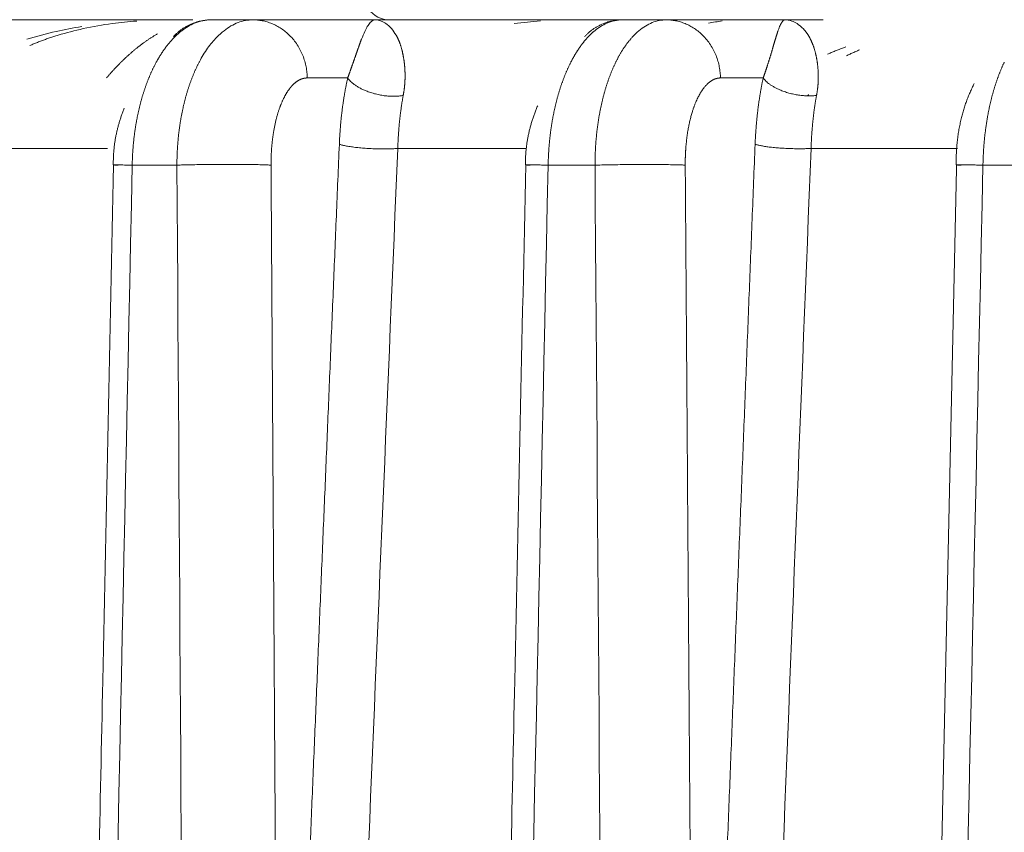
# Model space of a CAD drawing. Header units: millimetres. Extents: x 5437 to 18441, y -4466 to 3128.
# Tile 348 of 497: x 13667 to 13680, y -25 to -14. Entities that reach past the tile are written whole.
import ezdxf

# ---------------------------------------------------------------- set-up
doc = ezdxf.new("R2010")
doc.units = ezdxf.units.MM
doc.layers.add('1', color=7, linetype='Continuous', true_color=0xffffff)
doc.dimstyles.get("Standard").update_dxf_attribs({"dimtxt": 0.18, "dimasz": 0.18, "dimexe": 0.18, "dimexo": 0.0625, "dimgap": 0.09, "dimtad": 0, "dimtih": 1, "dimtoh": 1, "dimdec": 4, "dimzin": 0, "dimdsep": 46, "dimtxsty": 'Standard', "dimcen": 0.09, "dimadec": 0, "dimazin": 0, "dimtfac": 1, "dimtdec": 4, "dimtofl": 0, "dimtmove": 0, "dimatfit": 3, "dimfxl": 1, "dimtolj": 1, "dimtzin": 0, "dimarcsym": 0})

# ---------------------------------------------------------------- blocks, each defined once
blk = doc.blocks.new('*D3')
at = {"color": 0, "lineweight": -2, "transparency": 16777216}
for p, q in [((13674.147, 1169.564), (14135.36, 1169.564)), ((13833.147, -580.436), (14135.36, -580.436))]:
    blk.add_line(p, q, dxfattribs=at)
at = {"color": 0, "lineweight": 0, "transparency": 16777216}
for p, q in [((14135.18, 1089.564), (14135.18, 421.321)), ((14135.18, -500.436), (14135.18, 167.808))]:
    blk.add_line(p, q, dxfattribs=at)
at = {"color": 0, "lineweight": 20, "transparency": 16777216}
for points in [[(14121.847, 1089.564), (14148.514, 1089.564), (14135.18, 1169.564)], [(14121.847, -500.436), (14148.514, -500.436), (14135.18, -580.436)]]:
    blk.add_solid(points, dxfattribs=at)
at = {"layer": 'Defpoints', "color": 0, "lineweight": 20, "transparency": 16777216}
for p in [(13674.085, 1169.564), (13833.085, -580.436), (14135.18, -580.436)]:
    blk.add_point(p, dxfattribs=at)
at = {"color": 0, "lineweight": 20, "transparency": 16777216, "insert": (14135.18, 294.564), "char_height": 80, "attachment_point": 5, "rotation": 270}
blk.add_mtext('\\A1;1750', dxfattribs=at)
blk = doc.blocks.new('*D4')
at = {"color": 0, "lineweight": -2, "transparency": 16777216}
for p, q in [((13346.81, 234.502), (13346.81, -825.635)), ((13857.587, -64.498), (13857.587, -825.635))]:
    blk.add_line(p, q, dxfattribs=at)
at = {"color": 0, "lineweight": 0, "transparency": 16777216}
for p, q in [((13426.81, -825.455), (13508.775, -825.455)), ((13777.587, -825.455), (13695.622, -825.455))]:
    blk.add_line(p, q, dxfattribs=at)
at = {"color": 0, "lineweight": 20, "transparency": 16777216}
for points in [[(13426.81, -812.121), (13426.81, -838.788), (13346.81, -825.455)], [(13777.587, -812.121), (13777.587, -838.788), (13857.587, -825.455)]]:
    blk.add_solid(points, dxfattribs=at)
at = {"layer": 'Defpoints', "color": 0, "lineweight": 20, "transparency": 16777216}
for p in [(13346.81, 234.564), (13857.587, -64.436), (13346.81, -825.455)]:
    blk.add_point(p, dxfattribs=at)
at = {"color": 0, "lineweight": 20, "transparency": 16777216, "insert": (13602.199, -825.455), "char_height": 80, "attachment_point": 5}
blk.add_mtext('\\A1;515', dxfattribs=at)

msp = doc.modelspace()

# ---------------------------------------------------------------- linework, layer by layer
at = {"layer": '1', "color": 0, "lineweight": 20}
for p, q in [((13666.65539, -14.43566), (13669.43916, -14.43566)), ((13669.68786, -14.43566), (13670.25319, -14.43566)), ((13670.25319, -14.43566), (13671.90257, -14.43566)), ((13671.90257, -14.43566), (13675.51303, -14.43566)), ((13675.24639, -14.43566), (13675.83924, -14.43566)), ((13675.83924, -14.43566), (13677.44412, -14.43566)), ((13677.44412, -14.43566), (13677.96187, -14.43566)), ((13671.5336, -15.2217), (13670.98685, -15.2217)), ((13677.15053, -15.2217), (13676.5729, -15.2217)), ((13668.28618, -16.17461), (13666.89939, -16.17461)), ((13673.94987, -16.17461), (13672.21085, -16.17461)), ((13679.7768, -16.17461), (13677.79789, -16.17461)), ((13669.22511, -16.40076), (13668.6205, -16.40076)), ((13674.87708, -16.40076), (13674.24365, -16.40076)), ((13680.78185, -16.40076), (13680.12139, -16.40076))]:
    msp.add_line(p, q, dxfattribs=at)
msp.add_ellipse((13672.10062, -13.93566), major_axis=(0, -0.5), ratio=0.82547382, start_param=4.72635161, end_param=6.28318531, dxfattribs=at)
for points, degree in [([(13668.35176, -14.48545), (13668.21946, -14.50362), (13668.08791, -14.5267), (13667.95757, -14.55452)], 3), ([(13668.68112, -14.45116), (13668.571, -14.45936), (13668.46113, -14.47081), (13668.35176, -14.48545)], 3), ([(13669.46335, -14.4814), (13669.40403, -14.50562), (13669.3462, -14.53935), (13669.29093, -14.58213)], 3), ([(13669.68786, -14.43566), (13669.61216, -14.43566), (13669.53658, -14.45103), (13669.46335, -14.4814)], 3), ([(13671.79832, -14.52543), (13671.81223, -14.50435), (13671.82446, -14.48677), (13671.83561, -14.47295)], 3), ([(13671.83561, -14.47295), (13671.86025, -14.44829), (13671.88142, -14.43566), (13671.90257, -14.43566)], 3), ([(13671.90257, -14.43566), (13671.92952, -14.43566), (13671.95691, -14.44084), (13671.98518, -14.45116)], 3), ([(13671.98518, -14.45116), (13672.00642, -14.45936), (13672.02822, -14.47081), (13672.05077, -14.48545)], 3), ([(13672.05077, -14.48545), (13672.0751, -14.50362), (13672.10059, -14.5267), (13672.12761, -14.55452)], 3), ([(13674.14081, -14.45059), (13674.02174, -14.45856), (13673.90287, -14.46971), (13673.78441, -14.48399)], 3), ([(13675.03609, -14.48132), (13674.97983, -14.50581), (13674.92493, -14.54005), (13674.87241, -14.58355)], 3), ([(13675.24639, -14.43566), (13675.17553, -14.43566), (13675.10476, -14.451), (13675.03609, -14.48132)], 3), ([(13676.59683, -14.45073), (13676.53461, -14.45808), (13676.47287, -14.46808), (13676.41195, -14.48065)], 3), ([(13677.3726, -14.52766), (13677.38281, -14.50609), (13677.39129, -14.48809), (13677.39864, -14.47393)], 3), ([(13677.39864, -14.47393), (13677.41622, -14.44862), (13677.43017, -14.43566), (13677.44412, -14.43566)], 3), ([(13677.44412, -14.43566), (13677.47447, -14.43566), (13677.50521, -14.44103), (13677.53677, -14.45173)], 3), ([(13677.53677, -14.45173), (13677.56041, -14.46017), (13677.58455, -14.47192), (13677.60938, -14.48693)], 3), ([(13677.60938, -14.48693), (13677.63655, -14.50561), (13677.66477, -14.52932), (13677.69442, -14.5579)], 3), ([(13667.19715, -14.69655), (13667.32763, -14.65767), (13667.45964, -14.6223), (13667.59287, -14.59113)], 3), ([(13667.59287, -14.59113), (13667.70708, -14.56653), (13667.82204, -14.54454), (13667.9376, -14.52543)], 3), ([(13667.95757, -14.55452), (13667.84366, -14.57993), (13667.73075, -14.60929), (13667.61916, -14.64241)], 3), ([(13669.76384, -14.66981), (13669.79533, -14.63726), (13669.82798, -14.6079), (13669.86158, -14.58188)], 3), ([(13671.71969, -14.69655), (13671.7377, -14.65767), (13671.75219, -14.6223), (13671.76384, -14.59113)], 3), ([(13671.76384, -14.59113), (13671.77696, -14.56653), (13671.78833, -14.54454), (13671.79832, -14.52543)], 3), ([(13672.12761, -14.55452), (13672.14679, -14.57993), (13672.16722, -14.60929), (13672.18918, -14.64241)], 3), ([(13675.37896, -14.67187), (13675.40859, -14.63903), (13675.43929, -14.6094), (13675.47084, -14.58314)], 3), ([(13677.34743, -14.5948), (13677.3575, -14.56968), (13677.36576, -14.5472), (13677.3726, -14.52766)], 3), ([(13669.5292, -15.00139), (13669.56263, -14.93579), (13669.63582, -14.81414), (13669.71973, -14.71401), (13669.76384, -14.66981)], 3), ([(13671.42062, -16.11807), (13671.42856, -15.92717), (13671.4439, -15.74083), (13671.46675, -15.56051), (13671.49684, -15.38724), (13671.5336, -15.2217)], 5), ([(13677.04128, -16.11807), (13677.04881, -15.92777), (13677.06352, -15.74175), (13677.08556, -15.56143), (13677.11474, -15.38783), (13677.15053, -15.2217)], 5), ([(13680.00241, -15.29783), (13679.75323, -15.78936), (13679.75927, -16.39731)], 2), ([(13677.75052, -15.46422), (13677.76486, -15.44668)], 1), ([(13668.51319, -15.63244), (13668.35998, -16.00379), (13668.365, -16.39804)], 2), ([(13674.10238, -15.59663), (13673.93381, -15.98859), (13673.93604, -16.39769)], 2), ([(13670.6179, -35.48429), (13670.77776, -31.6108), (13670.93795, -27.73743), (13671.09848, -23.86418), (13671.25936, -19.99106), (13671.42062, -16.11807)], 5), ([(13672.21085, -16.17461), (13671.94031, -22.62959), (13671.67103, -29.08501), (13671.40289, -35.54083)], 3), ([(13676.23988, -36.41927), (13676.3997, -32.35887), (13676.55974, -28.29855), (13676.72001, -24.2383), (13676.88052, -20.17815), (13677.04128, -16.11807)], 5), ([(13677.79789, -16.17461), (13677.52836, -22.9414), (13677.2597, -29.70847), (13676.99182, -36.4758)], 3), ([(13668.6205, -16.40076), (13668.38224, -27.7361), (13668.14414, -39.07146), (13667.90619, -50.40682)], 3), ([(13669.44633, -50.40728), (13669.37204, -39.07171), (13669.2983, -27.73621), (13669.22511, -16.40076)], 3), ([(13670.49737, -16.40076), (13670.52137, -20.21746), (13670.54542, -24.03416), (13670.56953, -27.85087), (13670.59369, -31.66758), (13670.6179, -35.48429)], 5), ([(13674.24365, -16.40076), (13673.99999, -27.73597), (13673.75652, -39.0712), (13673.51322, -50.40643)], 3), ([(13675.12607, -50.40728), (13675.04263, -39.07173), (13674.95963, -27.73622), (13674.87708, -16.40076)], 3), ([(13676.09695, -16.40076), (13676.12544, -20.40445), (13676.15398, -24.40815), (13676.18257, -28.41185), (13676.2112, -32.41556), (13676.23988, -36.41927)], 5), ([(13679.76587, -16.39669), (13679.18519, -42.95589)], 1), ([(13680.12139, -16.40076), (13679.8721, -27.73581), (13679.62301, -39.07089), (13679.37414, -50.40597)], 3)]:
    msp.add_open_spline(points, degree=degree, dxfattribs=at)
for points, weights in [([(13669.68786, -14.43566), (13669.38999, -14.43566), (13669.1764, -14.66203)], [1, 0.857575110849, 0.856631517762]), ([(13670.98685, -15.2217), (13670.97426, -14.43566), (13670.25319, -14.43566)], [1, 0.713250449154, 1]), ([(13675.24639, -14.43566), (13674.94851, -14.43566), (13674.73493, -14.66203)], [1, 0.857575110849, 0.856631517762]), ([(13676.5729, -15.2217), (13676.56031, -14.43566), (13675.83924, -14.43566)], [1, 0.713250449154, 1]), ([(13671.5336, -15.2217), (13671.76448, -15.55975), (13672.28441, -15.45751)], [1, 0.604289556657, 1]), ([(13677.15053, -15.2217), (13677.36546, -15.52787), (13677.87167, -15.45751)], [1, 0.634143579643, 1]), ([(13671.42062, -16.11807), (13671.69463, -16.21699), (13672.21085, -16.17461)], [1, 0.586250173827, 1]), ([(13677.04128, -16.11807), (13677.29172, -16.2053), (13677.79789, -16.17461)], [1, 0.620937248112, 1]), ([(13668.6205, -16.40076), (13668.20555, -16.39376), (13668.43105, -16.40076)], [1, 0.816171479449, 1]), ([(13670.49737, -16.40076), (13670.05169, -16.37349), (13669.22511, -16.40076)], [1, 0.581949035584, 1]), ([(13674.24365, -16.40076), (13673.75545, -16.39239), (13674.00207, -16.40076)], [1, 0.790697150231, 1]), ([(13676.09695, -16.40076), (13675.68923, -16.37794), (13674.87708, -16.40076)], [1, 0.616115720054, 1]), ([(13680.12139, -16.40076), (13679.55665, -16.39082), (13679.82531, -16.40076)], [1, 0.764374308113, 1])]:
    msp.add_rational_spline(points, weights, degree=2, dxfattribs=at)
for points, degree, knots in [([(13669.86158, -14.58188), (13669.92245, -14.53374), (13669.98654, -14.49708), (13670.11812, -14.44804), (13670.1856, -14.43566), (13670.25319, -14.43566)], 3, [0, 0, 0, 0, 0.5, 0.5, 1, 1, 1, 1]), ([(13675.47084, -14.58314), (13675.52825, -14.53459), (13675.58859, -14.49761), (13675.71234, -14.44815), (13675.77575, -14.43566), (13675.83924, -14.43566)], 3, [0, 0, 0, 0, 0.5, 0.5, 1, 1, 1, 1]), ([(13668.96344, -14.62444), (13668.95793, -14.62759), (13668.94696, -14.63386), (13668.93056, -14.64352), (13668.91431, -14.6533), (13668.89821, -14.66322), (13668.88225, -14.67327), (13668.86643, -14.68343), (13668.85076, -14.69371), (13668.83524, -14.7041), (13668.81986, -14.7146), (13668.80463, -14.72519), (13668.78954, -14.73587), (13668.77459, -14.74664), (13668.7598, -14.75749), (13668.74514, -14.76841), (13668.73064, -14.7794), (13668.71628, -14.79045), (13668.70207, -14.80156), (13668.68801, -14.81273), (13668.6741, -14.82394), (13668.66033, -14.83519), (13668.64672, -14.84649), (13668.63325, -14.8578), (13668.62432, -14.86544), (13668.61988, -14.86923)], 3, [0, 0, 0, 0, 0.04861571, 0.09676136, 0.14443733, 0.19164399, 0.23838173, 0.28465095, 0.33045207, 0.3757855, 0.42065168, 0.46505108, 0.50898415, 0.55245137, 0.59545325, 0.63799029, 0.68006304, 0.72167203, 0.76281783, 0.80350103, 0.84372223, 0.88348207, 0.92278119, 0.96162027, 1, 1, 1, 1]), ([(13669.29093, -14.58213), (13669.28749, -14.58478), (13669.28063, -14.59008), (13669.27042, -14.59827), (13669.26028, -14.60661), (13669.25024, -14.61512), (13669.24029, -14.62379), (13669.23042, -14.63261), (13669.22064, -14.64158), (13669.21096, -14.6507), (13669.20136, -14.65997), (13669.19186, -14.66938), (13669.18245, -14.67893), (13669.17313, -14.68861), (13669.1639, -14.69843), (13669.15476, -14.70837), (13669.14571, -14.71844), (13669.13676, -14.72863), (13669.1279, -14.73894), (13669.11914, -14.74937), (13669.11046, -14.7599), (13669.10188, -14.77055), (13669.0934, -14.7813), (13669.085, -14.79216), (13669.0767, -14.80311), (13669.06849, -14.81417), (13669.06038, -14.82531), (13669.05235, -14.83655), (13669.04442, -14.84787), (13669.03659, -14.85928), (13669.02884, -14.87077), (13669.02119, -14.88234), (13669.01362, -14.89398), (13669.00615, -14.9057), (13668.99878, -14.91749), (13668.99149, -14.92934), (13668.98429, -14.94126), (13668.97718, -14.95324), (13668.97017, -14.96528), (13668.96324, -14.97738), (13668.9564, -14.98952), (13668.95189, -14.99769), (13668.94964, -15.00177)], 3, [0, 0, 0, 0, 0.02734804, 0.05457535, 0.08168195, 0.10866785, 0.13553309, 0.16227769, 0.18890165, 0.21540502, 0.2417878, 0.26805003, 0.29419172, 0.32021291, 0.34611362, 0.37189386, 0.39755368, 0.4230931, 0.44851214, 0.47381084, 0.49898921, 0.5240473, 0.54898513, 0.57380273, 0.59850013, 0.62307737, 0.64753448, 0.6718715, 0.69608845, 0.72018537, 0.74416229, 0.76801927, 0.79175632, 0.81537349, 0.83887082, 0.86224835, 0.88550612, 0.90864417, 0.93166253, 0.95456127, 0.97734041, 1, 1, 1, 1]), ([(13674.87241, -14.58355), (13674.8692, -14.58621), (13674.86277, -14.59153), (13674.85321, -14.59974), (13674.84372, -14.60811), (13674.83431, -14.61664), (13674.82499, -14.62533), (13674.81574, -14.63418), (13674.80658, -14.64318), (13674.7975, -14.65233), (13674.7885, -14.66163), (13674.77959, -14.67107), (13674.77076, -14.68065), (13674.76202, -14.69037), (13674.75336, -14.70022), (13674.74479, -14.7102), (13674.7363, -14.72031), (13674.72789, -14.73054), (13674.71957, -14.74089), (13674.71134, -14.75136), (13674.70319, -14.76194), (13674.69513, -14.77264), (13674.68715, -14.78344), (13674.67926, -14.79435), (13674.67146, -14.80536), (13674.66374, -14.81647), (13674.65611, -14.82768), (13674.64856, -14.83898), (13674.6411, -14.85037), (13674.63373, -14.86185), (13674.62644, -14.87341), (13674.61923, -14.88505), (13674.61211, -14.89677), (13674.60508, -14.90857), (13674.59813, -14.92044), (13674.59127, -14.93239), (13674.58449, -14.94439), (13674.57779, -14.95647), (13674.57118, -14.9686), (13674.56465, -14.9808), (13674.5582, -14.99305), (13674.55395, -15.00129), (13674.55183, -15.0054)], 3, [0, 0, 0, 0, 0.02720651, 0.05429967, 0.08127951, 0.10814602, 0.13489923, 0.16153914, 0.18806578, 0.21447914, 0.24077926, 0.26696613, 0.29303978, 0.31900022, 0.34484747, 0.37058154, 0.39620244, 0.42171019, 0.44710482, 0.47238633, 0.49755474, 0.52261007, 0.54755234, 0.57238156, 0.59709776, 0.62170096, 0.64619116, 0.6705684, 0.69483269, 0.71898405, 0.7430225, 0.76694807, 0.79076077, 0.81446064, 0.83804768, 0.86152192, 0.8848834, 0.90813212, 0.93126811, 0.95429141, 0.97720203, 1, 1, 1, 1]), ([(13677.31357, -14.70163), (13677.3145, -14.69852), (13677.31638, -14.69224), (13677.31917, -14.68302), (13677.32198, -14.67383), (13677.32479, -14.66471), (13677.32761, -14.65566), (13677.33044, -14.64668), (13677.33327, -14.63777), (13677.3361, -14.62896), (13677.33894, -14.62024), (13677.34178, -14.61162), (13677.34462, -14.6031), (13677.34649, -14.59758), (13677.34743, -14.5948)], 3, [0, 0, 0, 0, 0.07550212, 0.15242392, 0.2307668, 0.31053211, 0.39172109, 0.47433494, 0.5583748, 0.64384173, 0.73073677, 0.81906088, 0.908815, 1, 1, 1, 1]), ([(13677.69442, -14.5579), (13677.69674, -14.56041), (13677.70134, -14.56539), (13677.70814, -14.57312), (13677.71479, -14.58097), (13677.72128, -14.58896), (13677.72763, -14.59706), (13677.73382, -14.60528), (13677.73986, -14.61361), (13677.74574, -14.62203), (13677.75146, -14.63056), (13677.75704, -14.63915), (13677.76066, -14.64502), (13677.76246, -14.64793)], 3, [0, 0, 0, 0, 0.09765735, 0.19396253, 0.2889162, 0.38251913, 0.47477216, 0.5656762, 0.65523225, 0.74344142, 0.83030489, 0.91582395, 1, 1, 1, 1]), ([(13667.61916, -14.64241), (13667.60934, -14.64543), (13667.5898, -14.65144), (13667.56069, -14.66072), (13667.53192, -14.67012), (13667.50349, -14.67966), (13667.4754, -14.68935), (13667.44765, -14.69917), (13667.42024, -14.70913), (13667.39318, -14.71921), (13667.36645, -14.72942), (13667.34007, -14.73976), (13667.31402, -14.75021), (13667.28832, -14.76079), (13667.26296, -14.77147), (13667.24621, -14.77874), (13667.23788, -14.78235)], 3, [0, 0, 0, 0, 0.07601986, 0.15132713, 0.2259232, 0.29980951, 0.37298756, 0.44545894, 0.51722526, 0.58828824, 0.65864964, 0.7283113, 0.79727513, 0.86554313, 0.93311737, 1, 1, 1, 1]), ([(13671.67631, -14.81691), (13671.67758, -14.81329), (13671.68013, -14.80603), (13671.68387, -14.79537), (13671.68759, -14.78483), (13671.69126, -14.77443), (13671.69491, -14.76418), (13671.69852, -14.75407), (13671.7021, -14.7441), (13671.70566, -14.73428), (13671.7092, -14.72461), (13671.71272, -14.71509), (13671.71622, -14.7057), (13671.71853, -14.69961), (13671.71969, -14.69655)], 3, [0, 0, 0, 0, 0.08004801, 0.16068705, 0.24191911, 0.32374613, 0.40617, 0.48919258, 0.57281569, 0.65704109, 0.74187055, 0.82730574, 0.91334835, 1, 1, 1, 1]), ([(13672.18918, -14.64241), (13672.19087, -14.64543), (13672.19422, -14.65144), (13672.19915, -14.66072), (13672.20396, -14.67012), (13672.20866, -14.67966), (13672.21325, -14.68935), (13672.21772, -14.69917), (13672.22208, -14.70913), (13672.22632, -14.71921), (13672.23045, -14.72942), (13672.23447, -14.73976), (13672.23837, -14.75021), (13672.24215, -14.76079), (13672.24583, -14.77147), (13672.2482, -14.77874), (13672.24938, -14.78235)], 3, [0, 0, 0, 0, 0.07601986, 0.15132714, 0.2259232, 0.29980951, 0.37298756, 0.44545894, 0.51722526, 0.58828824, 0.65864964, 0.7283113, 0.79727513, 0.86554313, 0.93311737, 1, 1, 1, 1]), ([(13675.15945, -15.00479), (13675.16207, -14.99951), (13675.16732, -14.98891), (13675.17534, -14.97319), (13675.1835, -14.95754), (13675.19182, -14.94199), (13675.20028, -14.92652), (13675.20889, -14.91115), (13675.21766, -14.89589), (13675.22657, -14.88074), (13675.23565, -14.86571), (13675.24487, -14.8508), (13675.25425, -14.83603), (13675.26378, -14.8214), (13675.27347, -14.80691), (13675.28332, -14.79258), (13675.29332, -14.77842), (13675.30348, -14.76442), (13675.31379, -14.75059), (13675.32427, -14.73696), (13675.33489, -14.72351), (13675.34568, -14.71026), (13675.35662, -14.69723), (13675.36771, -14.68438), (13675.3752, -14.67605), (13675.37896, -14.67187)], 3, [0, 0, 0, 0, 0.04018404, 0.08066728, 0.12144975, 0.1625315, 0.20391259, 0.24559304, 0.28757291, 0.32985223, 0.37243104, 0.41530938, 0.45848729, 0.50196479, 0.54574193, 0.58981874, 0.63419525, 0.67887149, 0.72384749, 0.76912328, 0.81469889, 0.86057434, 0.90674966, 0.95322487, 1, 1, 1, 1]), ([(13677.2781, -14.8233), (13677.27917, -14.81966), (13677.2813, -14.81235), (13677.28442, -14.80162), (13677.28751, -14.791), (13677.29054, -14.78051), (13677.29354, -14.77016), (13677.2965, -14.75994), (13677.29942, -14.74986), (13677.30231, -14.73992), (13677.30517, -14.73012), (13677.308, -14.72046), (13677.31081, -14.71093), (13677.31265, -14.70474), (13677.31357, -14.70163)], 3, [0, 0, 0, 0, 0.07988772, 0.16039515, 0.24152443, 0.32327765, 0.40565684, 0.48866399, 0.57230104, 0.6565699, 0.74147243, 0.82701044, 0.91318572, 1, 1, 1, 1]), ([(13677.76246, -14.64793), (13677.76431, -14.65101), (13677.76801, -14.65712), (13677.77343, -14.66655), (13677.77874, -14.67611), (13677.78392, -14.68581), (13677.78897, -14.69565), (13677.7939, -14.70563), (13677.79871, -14.71573), (13677.8034, -14.72597), (13677.80796, -14.73633), (13677.81239, -14.74682), (13677.81671, -14.75742), (13677.82089, -14.76815), (13677.82496, -14.77897), (13677.82758, -14.78633), (13677.82889, -14.79)], 3, [0, 0, 0, 0, 0.07588112, 0.15107, 0.22556826, 0.2993776, 0.37249975, 0.44493654, 0.51668986, 0.58776167, 0.65815398, 0.72786893, 0.79690869, 0.86527554, 0.93297183, 1, 1, 1, 1]), ([(13668.61988, -14.86924), (13668.61545, -14.87306), (13668.60662, -14.88067), (13668.59341, -14.89225), (13668.58031, -14.9039), (13668.56729, -14.91562), (13668.55437, -14.9274), (13668.54155, -14.93925), (13668.52882, -14.95116), (13668.51618, -14.96312), (13668.50364, -14.97514), (13668.49118, -14.98721), (13668.47883, -14.99932), (13668.46656, -15.01148), (13668.45439, -15.02367), (13668.44232, -15.03591), (13668.43033, -15.04818), (13668.41844, -15.06048), (13668.40664, -15.0728), (13668.39494, -15.08515), (13668.38333, -15.09752), (13668.37181, -15.10991), (13668.36038, -15.12231), (13668.34905, -15.13472), (13668.33782, -15.14714), (13668.32667, -15.15957), (13668.31563, -15.17199), (13668.30467, -15.18442), (13668.29381, -15.19684), (13668.28305, -15.20925), (13668.2759, -15.21756), (13668.27235, -15.2217)], 3, [0, 0, 0, 0, 0.03837315, 0.07645939, 0.11425958, 0.15177458, 0.18900531, 0.22595266, 0.26261759, 0.29900104, 0.33510401, 0.37092749, 0.40647251, 0.44174013, 0.47673143, 0.5114475, 0.54588948, 0.58005853, 0.61395583, 0.64758259, 0.68094005, 0.7140295, 0.74685224, 0.77940959, 0.81170294, 0.84373369, 0.87550327, 0.90701316, 0.93826488, 0.96925996, 1, 1, 1, 1]), ([(13671.60804, -15.01221), (13671.60934, -15.00851), (13671.61197, -15.00104), (13671.61584, -14.98998), (13671.61971, -14.97893), (13671.62358, -14.96789), (13671.62743, -14.95688), (13671.63127, -14.94588), (13671.6351, -14.93492), (13671.63892, -14.92398), (13671.64273, -14.91307), (13671.64652, -14.90219), (13671.6503, -14.89136), (13671.65406, -14.88056), (13671.65781, -14.86981), (13671.66155, -14.85911), (13671.66527, -14.84845), (13671.66897, -14.83785), (13671.67267, -14.8273), (13671.67509, -14.82039), (13671.67631, -14.81691)], 3, [0, 0, 0, 0, 0.04873476, 0.09825707, 0.1485702, 0.19967729, 0.25158134, 0.30428519, 0.35779158, 0.4121031, 0.46722226, 0.52315143, 0.57989289, 0.63744883, 0.69582135, 0.75501245, 0.81502406, 0.87585801, 0.93751609, 1, 1, 1, 1]), ([(13672.24938, -14.78235), (13672.25058, -14.78611), (13672.25297, -14.79361), (13672.25643, -14.80512), (13672.2598, -14.81679), (13672.26306, -14.82863), (13672.26623, -14.84063), (13672.26929, -14.85281), (13672.27226, -14.86514), (13672.27513, -14.87765), (13672.2779, -14.89032), (13672.28057, -14.90315), (13672.28315, -14.91614), (13672.28564, -14.92928), (13672.28723, -14.93822), (13672.28803, -14.94267)], 3, [0, 0, 0, 0, 0.07963326, 0.15880286, 0.23751192, 0.31576357, 0.39356105, 0.47090765, 0.54780671, 0.62426168, 0.70027604, 0.77585337, 0.85099732, 0.9257116, 1, 1, 1, 1]), ([(13677.21948, -15.01579), (13677.22071, -15.0119), (13677.22321, -15.00406), (13677.22687, -14.99247), (13677.23051, -14.98088), (13677.23412, -14.96933), (13677.2377, -14.95781), (13677.24125, -14.94633), (13677.24476, -14.93488), (13677.24824, -14.92347), (13677.25169, -14.91211), (13677.25511, -14.90079), (13677.2585, -14.88953), (13677.26185, -14.87832), (13677.26517, -14.86717), (13677.26846, -14.85608), (13677.27171, -14.84506), (13677.27494, -14.83409), (13677.27704, -14.82691), (13677.2781, -14.8233)], 3, [0, 0, 0, 0, 0.05252886, 0.10582895, 0.15990386, 0.21475702, 0.27039174, 0.32681116, 0.38401831, 0.4420161, 0.5008073, 0.5603946, 0.62078056, 0.68196765, 0.74395825, 0.80675463, 0.87035898, 0.93477343, 1, 1, 1, 1]), ([(13677.82889, -14.79), (13677.83022, -14.79382), (13677.83287, -14.80144), (13677.83672, -14.81313), (13677.84046, -14.82497), (13677.84408, -14.83697), (13677.84759, -14.84914), (13677.85099, -14.86147), (13677.85428, -14.87395), (13677.85745, -14.8866), (13677.86052, -14.8994), (13677.86348, -14.91236), (13677.86632, -14.92547), (13677.86907, -14.93872), (13677.87082, -14.94772), (13677.87169, -14.95221)], 3, [0, 0, 0, 0, 0.07966303, 0.15885594, 0.23758221, 0.31584539, 0.39364911, 0.47099709, 0.5478931, 0.62434101, 0.70034477, 0.7759084, 0.85103601, 0.92573178, 1, 1, 1, 1]), ([(13678.01983, -14.90072), (13678.02822, -14.89701), (13678.04515, -14.88953), (13678.07092, -14.8785), (13678.09723, -14.86749), (13678.12409, -14.85654), (13678.1515, -14.84564), (13678.17947, -14.8348), (13678.20799, -14.82402), (13678.23706, -14.81328), (13678.25667, -14.80626), (13678.26655, -14.80273)], 3, [0, 0, 0, 0, 0.10384602, 0.20949884, 0.31696283, 0.42624213, 0.5373407, 0.65026227, 0.76501044, 0.8815886, 1, 1, 1, 1]), ([(13678.45354, -14.84212), (13678.44476, -14.84578), (13678.42725, -14.85305), (13678.40121, -14.86419), (13678.37547, -14.87543), (13678.35002, -14.88679), (13678.32487, -14.89827), (13678.30002, -14.90985), (13678.2836, -14.91771), (13678.27543, -14.92163)], 3, [0, 0, 0, 0, 0.14639739, 0.29160653, 0.43563217, 0.57847921, 0.7201527, 0.86065785, 1, 1, 1, 1]), ([(13668.94964, -15.00177), (13668.94685, -15.0069), (13668.94126, -15.01716), (13668.93298, -15.03275), (13668.9248, -15.04848), (13668.91673, -15.06436), (13668.90875, -15.08037), (13668.90088, -15.09653), (13668.89311, -15.11282), (13668.88545, -15.12925), (13668.87789, -15.1458), (13668.87043, -15.16249), (13668.86308, -15.1793), (13668.85583, -15.19624), (13668.84869, -15.21329), (13668.84166, -15.23047), (13668.83473, -15.24775), (13668.82792, -15.26516), (13668.82121, -15.28267), (13668.81461, -15.30029), (13668.80811, -15.31801), (13668.80173, -15.33584), (13668.79546, -15.35376), (13668.78929, -15.37179), (13668.78324, -15.3899), (13668.7773, -15.40811), (13668.77146, -15.42641), (13668.76574, -15.4448), (13668.76013, -15.46327), (13668.75463, -15.48182), (13668.74924, -15.50045), (13668.74397, -15.51915), (13668.7388, -15.53793), (13668.73375, -15.55679), (13668.7288, -15.57571), (13668.72397, -15.59469), (13668.71926, -15.61375), (13668.71465, -15.63286), (13668.71016, -15.65203), (13668.70577, -15.67126), (13668.7015, -15.69054), (13668.69734, -15.70987), (13668.6933, -15.72925), (13668.68936, -15.74868), (13668.68554, -15.76816), (13668.68183, -15.78767), (13668.67822, -15.80722), (13668.67473, -15.82681), (13668.67135, -15.84644), (13668.66809, -15.8661), (13668.66493, -15.88578), (13668.66188, -15.9055), (13668.65894, -15.92524), (13668.65611, -15.945), (13668.65339, -15.96478), (13668.65078, -15.98459), (13668.64828, -16.0044), (13668.64589, -16.02424), (13668.6436, -16.04408), (13668.64143, -16.06393), (13668.63936, -16.08379), (13668.6374, -16.10365), (13668.63554, -16.12352), (13668.63379, -16.14339), (13668.63215, -16.16325), (13668.63061, -16.18311), (13668.62917, -16.20297), (13668.62784, -16.22282), (13668.62662, -16.24265), (13668.62549, -16.26248), (13668.62448, -16.28229), (13668.62356, -16.30209), (13668.62274, -16.32186), (13668.62203, -16.34162), (13668.62142, -16.36135), (13668.6209, -16.38106), (13668.62063, -16.3942), (13668.6205, -16.40076)], 3, [0, 0, 0, 0, 0.01417148, 0.02831911, 0.04244296, 0.05654305, 0.07061943, 0.08467214, 0.09870124, 0.11270676, 0.12668874, 0.14064724, 0.1545823, 0.16849396, 0.18238227, 0.19624728, 0.21008903, 0.22390757, 0.23770295, 0.25147521, 0.2652244, 0.27895058, 0.29265379, 0.30633407, 0.31999148, 0.33362608, 0.3472379, 0.360827, 0.37439342, 0.38793723, 0.40145847, 0.4149572, 0.42843345, 0.4418873, 0.45531879, 0.46872797, 0.4821149, 0.49547963, 0.50882222, 0.52214272, 0.53544118, 0.54871766, 0.56197221, 0.5752049, 0.58841577, 0.60160489, 0.61477231, 0.62791808, 0.64104227, 0.65414493, 0.66722613, 0.68028591, 0.69332434, 0.70634148, 0.71933739, 0.73231212, 0.74526574, 0.75819831, 0.77110989, 0.78400054, 0.79687031, 0.80971928, 0.82254751, 0.83535505, 0.84814197, 0.86090834, 0.87365421, 0.88637966, 0.89908473, 0.91176951, 0.92443405, 0.93707842, 0.94970268, 0.96230691, 0.97489116, 0.9874555, 1, 1, 1, 1]), ([(13669.30511, -15.63775), (13669.30654, -15.63125), (13669.30941, -15.61823), (13669.31386, -15.59879), (13669.31842, -15.5794), (13669.3231, -15.56005), (13669.3279, -15.54075), (13669.33283, -15.52151), (13669.33787, -15.50232), (13669.34304, -15.48319), (13669.34833, -15.46413), (13669.35375, -15.44513), (13669.35928, -15.4262), (13669.36494, -15.40735), (13669.37073, -15.38857), (13669.37663, -15.36987), (13669.38266, -15.35125), (13669.38882, -15.33272), (13669.3951, -15.31428), (13669.4015, -15.29592), (13669.40802, -15.27767), (13669.41467, -15.25951), (13669.42145, -15.24146), (13669.42834, -15.22351), (13669.43537, -15.20567), (13669.44251, -15.18794), (13669.44978, -15.17033), (13669.45717, -15.15283), (13669.46469, -15.13546), (13669.47232, -15.11822), (13669.48008, -15.1011), (13669.48796, -15.08412), (13669.49597, -15.06728), (13669.50409, -15.05057), (13669.51234, -15.03402), (13669.5207, -15.01759), (13669.52637, -15.00679), (13669.5292, -15.00139)], 3, [0, 0, 0, 0, 0.02725083, 0.05457827, 0.08198243, 0.10946341, 0.13702131, 0.16465624, 0.19236829, 0.22015757, 0.24802418, 0.27596822, 0.30398978, 0.33208896, 0.36026586, 0.38852056, 0.41685317, 0.44526377, 0.47375246, 0.50231932, 0.53096446, 0.55968794, 0.58848987, 0.61737033, 0.6463294, 0.67536717, 0.70448372, 0.73367914, 0.7629535, 0.79230689, 0.82173939, 0.85125108, 0.88084203, 0.91051232, 0.94026203, 0.97009123, 1, 1, 1, 1]), ([(13671.5336, -15.2217), (13671.53489, -15.21816), (13671.53749, -15.21102), (13671.54133, -15.20043), (13671.54516, -15.18984), (13671.54897, -15.17925), (13671.55277, -15.16867), (13671.55655, -15.1581), (13671.56032, -15.14754), (13671.56408, -15.13699), (13671.56782, -15.12646), (13671.57155, -15.11594), (13671.57526, -15.10545), (13671.57896, -15.09497), (13671.58264, -15.08452), (13671.58631, -15.07409), (13671.58997, -15.06369), (13671.59361, -15.05332), (13671.59724, -15.04298), (13671.60086, -15.03267), (13671.60447, -15.02238), (13671.60685, -15.01562), (13671.60804, -15.01221)], 3, [0, 0, 0, 0, 0.04389314, 0.08838798, 0.13349258, 0.17921467, 0.22556169, 0.27254076, 0.32015873, 0.36842217, 0.41733741, 0.46691049, 0.51714726, 0.56805331, 0.61963402, 0.67189456, 0.72483992, 0.77847486, 0.832804, 0.88783175, 0.94356239, 1, 1, 1, 1]), ([(13672.28803, -14.94267), (13672.28872, -14.9467), (13672.2901, -14.9547), (13672.29206, -14.9669), (13672.29393, -14.97915), (13672.29568, -14.99147), (13672.29734, -15.00385), (13672.29889, -15.01628), (13672.30033, -15.02877), (13672.30167, -15.04131), (13672.3029, -15.05391), (13672.30403, -15.06655), (13672.30505, -15.07924), (13672.30595, -15.09197), (13672.30675, -15.10474), (13672.30744, -15.11756), (13672.30802, -15.1304), (13672.30849, -15.14329), (13672.30885, -15.1562), (13672.30909, -15.16915), (13672.30922, -15.18212), (13672.30924, -15.19512), (13672.30914, -15.20815), (13672.30893, -15.22119), (13672.3086, -15.23426), (13672.30815, -15.24734), (13672.30759, -15.26044), (13672.30691, -15.27355), (13672.30611, -15.28667), (13672.30518, -15.2998), (13672.30414, -15.31294), (13672.30297, -15.32609), (13672.30169, -15.33923), (13672.30028, -15.35239), (13672.29874, -15.36554), (13672.29708, -15.37869), (13672.29529, -15.39183), (13672.29338, -15.40497), (13672.29134, -15.41811), (13672.28917, -15.43124), (13672.28688, -15.44435), (13672.28523, -15.45314), (13672.28441, -15.45751)], 3, [0, 0, 0, 0, 0.03073217, 0.06113895, 0.09122204, 0.12098321, 0.15042429, 0.17954717, 0.20835384, 0.23684633, 0.26502676, 0.29289734, 0.32046034, 0.34771814, 0.37467318, 0.40132802, 0.42768529, 0.45374773, 0.47951817, 0.50499957, 0.53019498, 0.55510756, 0.57974059, 0.60409748, 0.62818174, 0.65199703, 0.67554714, 0.69883599, 0.72186763, 0.74464627, 0.76717627, 0.78946213, 0.81150851, 0.83332022, 0.85490227, 0.87625978, 0.89739809, 0.91832269, 0.93903924, 0.9595536, 0.97987178, 1, 1, 1, 1]), ([(13674.55183, -15.0054), (13674.54923, -15.01051), (13674.54403, -15.02072), (13674.53633, -15.03624), (13674.52872, -15.0519), (13674.5212, -15.06771), (13674.51377, -15.08365), (13674.50644, -15.09973), (13674.49921, -15.11595), (13674.49207, -15.1323), (13674.48502, -15.14878), (13674.47807, -15.16539), (13674.47122, -15.18213), (13674.46446, -15.19898), (13674.45781, -15.21596), (13674.45125, -15.23306), (13674.44479, -15.25027), (13674.43843, -15.26759), (13674.43217, -15.28503), (13674.426, -15.30257), (13674.41994, -15.32021), (13674.41398, -15.33796), (13674.40812, -15.35581), (13674.40236, -15.37376), (13674.39671, -15.3918), (13674.39115, -15.40994), (13674.3857, -15.42816), (13674.38035, -15.44647), (13674.3751, -15.46487), (13674.36995, -15.48335), (13674.36491, -15.50191), (13674.35997, -15.52054), (13674.35513, -15.53926), (13674.3504, -15.55804), (13674.34577, -15.57689), (13674.34124, -15.59582), (13674.33682, -15.6148), (13674.3325, -15.63385), (13674.32828, -15.65296), (13674.32417, -15.67213), (13674.32016, -15.69135), (13674.31625, -15.71063), (13674.31245, -15.72996), (13674.30875, -15.74933), (13674.30516, -15.76875), (13674.30167, -15.78822), (13674.29828, -15.80772), (13674.295, -15.82727), (13674.29181, -15.84685), (13674.28874, -15.86646), (13674.28576, -15.88611), (13674.28289, -15.90578), (13674.28012, -15.92548), (13674.27745, -15.94521), (13674.27488, -15.96496), (13674.27242, -15.98473), (13674.27005, -16.00452), (13674.26779, -16.02432), (13674.26563, -16.04414), (13674.26357, -16.06397), (13674.26161, -16.08381), (13674.25975, -16.10366), (13674.25799, -16.12351), (13674.25633, -16.14336), (13674.25477, -16.16321), (13674.25331, -16.18307), (13674.25195, -16.20291), (13674.25068, -16.22276), (13674.24951, -16.24259), (13674.24844, -16.26242), (13674.24747, -16.28223), (13674.24659, -16.30203), (13674.24581, -16.32181), (13674.24512, -16.34158), (13674.24453, -16.36132), (13674.24403, -16.38105), (13674.24377, -16.39419), (13674.24365, -16.40076)], 3, [0, 0, 0, 0, 0.01407457, 0.02812845, 0.04216166, 0.05617424, 0.07016619, 0.08413755, 0.09808834, 0.11201859, 0.12592832, 0.13981756, 0.15368632, 0.16753465, 0.18136256, 0.19517007, 0.20895722, 0.22272403, 0.23647053, 0.25019674, 0.26390269, 0.27758841, 0.29125393, 0.30489926, 0.31852444, 0.3321295, 0.34571446, 0.35927935, 0.3728242, 0.38634904, 0.3998539, 0.4133388, 0.42680377, 0.44024885, 0.45367405, 0.46707942, 0.48046497, 0.49383075, 0.50717677, 0.52050307, 0.53380968, 0.54709663, 0.56036395, 0.57361166, 0.58683981, 0.60004842, 0.61323752, 0.62640714, 0.63955732, 0.65268809, 0.66579947, 0.6788915, 0.69196422, 0.70501764, 0.71805182, 0.73106677, 0.74406254, 0.75703915, 0.76999663, 0.78293503, 0.79585437, 0.80875469, 0.82163602, 0.83449839, 0.84734184, 0.86016641, 0.87297212, 0.88575902, 0.89852713, 0.91127649, 0.92400713, 0.9367191, 0.94941243, 0.96208714, 0.97474329, 0.98738089, 1, 1, 1, 1]), ([(13674.94577, -15.66594), (13674.9471, -15.65915), (13674.94978, -15.64556), (13674.95393, -15.62528), (13674.9582, -15.60504), (13674.96259, -15.58486), (13674.9671, -15.56473), (13674.97174, -15.54467), (13674.9765, -15.52467), (13674.98138, -15.50474), (13674.98638, -15.48488), (13674.9915, -15.46509), (13674.99675, -15.44538), (13675.00212, -15.42575), (13675.00762, -15.40621), (13675.01323, -15.38675), (13675.01897, -15.36738), (13675.02484, -15.34811), (13675.03082, -15.32894), (13675.03693, -15.30987), (13675.04317, -15.29091), (13675.04952, -15.27205), (13675.056, -15.25331), (13675.0626, -15.23468), (13675.06933, -15.21617), (13675.07617, -15.19779), (13675.08314, -15.17953), (13675.09023, -15.1614), (13675.09744, -15.14341), (13675.10477, -15.12555), (13675.11222, -15.10784), (13675.1198, -15.09027), (13675.12749, -15.07285), (13675.1353, -15.05559), (13675.14323, -15.03848), (13675.15127, -15.02152), (13675.15672, -15.01037), (13675.15945, -15.00479)], 3, [0, 0, 0, 0, 0.02740028, 0.05486887, 0.08240582, 0.1100112, 0.13768505, 0.16542743, 0.1932384, 0.22111802, 0.24906633, 0.27708339, 0.30516925, 0.33332397, 0.3615476, 0.38984019, 0.41820178, 0.44663244, 0.47513221, 0.50370114, 0.53233927, 0.56104666, 0.58982336, 0.61866942, 0.64758487, 0.67656977, 0.70562416, 0.73474809, 0.76394161, 0.79320475, 0.82253756, 0.85194009, 0.88141239, 0.91095448, 0.94056642, 0.97024825, 1, 1, 1, 1]), ([(13677.15053, -15.2217), (13677.15181, -15.21806), (13677.1544, -15.21074), (13677.15821, -15.19985), (13677.162, -15.18895), (13677.16577, -15.17806), (13677.16952, -15.16716), (13677.17324, -15.15626), (13677.17694, -15.14537), (13677.18062, -15.13448), (13677.18427, -15.1236), (13677.18791, -15.11273), (13677.19151, -15.10187), (13677.19509, -15.09103), (13677.19865, -15.08021), (13677.20219, -15.0694), (13677.2057, -15.05861), (13677.20919, -15.04785), (13677.21265, -15.03711), (13677.21609, -15.02639), (13677.21834, -15.01934), (13677.21948, -15.01579)], 3, [0, 0, 0, 0, 0.0464881, 0.09361913, 0.14140125, 0.1898423, 0.23894981, 0.288731, 0.33919278, 0.39034182, 0.44218451, 0.49472697, 0.54797511, 0.60193459, 0.65661085, 0.71200911, 0.76813442, 0.82499159, 0.88258529, 0.94091999, 1, 1, 1, 1]), ([(13677.87169, -14.95221), (13677.87244, -14.95619), (13677.87393, -14.96413), (13677.87605, -14.97619), (13677.87807, -14.98831), (13677.87999, -15.00048), (13677.88179, -15.01271), (13677.88348, -15.02499), (13677.88507, -15.03732), (13677.88654, -15.04969), (13677.88791, -15.06211), (13677.88916, -15.07457), (13677.8903, -15.08707), (13677.89133, -15.09961), (13677.89224, -15.11219), (13677.89304, -15.1248), (13677.89373, -15.13743), (13677.8943, -15.1501), (13677.89476, -15.16279), (13677.8951, -15.17551), (13677.89532, -15.18825), (13677.89543, -15.20101), (13677.89541, -15.21379), (13677.89528, -15.22659), (13677.89503, -15.23939), (13677.89465, -15.25221), (13677.89416, -15.26505), (13677.89354, -15.27788), (13677.89281, -15.29073), (13677.89194, -15.30358), (13677.89096, -15.31643), (13677.88985, -15.32928), (13677.88861, -15.34213), (13677.88725, -15.35498), (13677.88576, -15.36783), (13677.88414, -15.38066), (13677.88239, -15.39349), (13677.88052, -15.40631), (13677.87851, -15.41912), (13677.87637, -15.43192), (13677.87411, -15.4447), (13677.87248, -15.45325), (13677.87167, -15.45751)], 3, [0, 0, 0, 0, 0.03028883, 0.06027543, 0.08996152, 0.1193489, 0.14843943, 0.17723502, 0.20573767, 0.23394942, 0.2618724, 0.28950882, 0.31686094, 0.34393111, 0.37072178, 0.39723546, 0.42347476, 0.44944235, 0.47514104, 0.50057369, 0.52574329, 0.5506529, 0.57530571, 0.599705, 0.62385417, 0.64775673, 0.67141629, 0.6948366, 0.71802152, 0.74097504, 0.76370126, 0.78620444, 0.80848895, 0.8305593, 0.85242014, 0.87407625, 0.89553258, 0.91679418, 0.93786628, 0.95875426, 0.97946361, 1, 1, 1, 1]), ([(13680.41001, -15.0078), (13680.40759, -15.01288), (13680.40276, -15.02303), (13680.39561, -15.03846), (13680.38853, -15.05403), (13680.38154, -15.06974), (13680.37464, -15.08559), (13680.36783, -15.10158), (13680.36109, -15.1177), (13680.35445, -15.13396), (13680.3479, -15.15035), (13680.34143, -15.16686), (13680.33505, -15.18351), (13680.32876, -15.20027), (13680.32255, -15.21716), (13680.31644, -15.23417), (13680.31042, -15.25129), (13680.30449, -15.26852), (13680.29865, -15.28587), (13680.2929, -15.30333), (13680.28725, -15.32089), (13680.28168, -15.33856), (13680.27621, -15.35632), (13680.27083, -15.37419), (13680.26555, -15.39215), (13680.26035, -15.41021), (13680.25526, -15.42836), (13680.25025, -15.4466), (13680.24534, -15.46493), (13680.24052, -15.48334), (13680.2358, -15.50183), (13680.23118, -15.5204), (13680.22664, -15.53905), (13680.22221, -15.55778), (13680.21787, -15.57657), (13680.21362, -15.59544), (13680.20947, -15.61437), (13680.20541, -15.63337), (13680.20145, -15.65244), (13680.19759, -15.67156), (13680.19382, -15.69074), (13680.19015, -15.70998), (13680.18658, -15.72927), (13680.1831, -15.74861), (13680.17971, -15.768), (13680.17642, -15.78744), (13680.17323, -15.80692), (13680.17013, -15.82644), (13680.16713, -15.846), (13680.16423, -15.8656), (13680.16142, -15.88524), (13680.15871, -15.9049), (13680.15609, -15.9246), (13680.15356, -15.94432), (13680.15114, -15.96408), (13680.1488, -15.98385), (13680.14657, -16.00365), (13680.14442, -16.02346), (13680.14237, -16.0433), (13680.14042, -16.06314), (13680.13856, -16.083), (13680.13679, -16.10287), (13680.13512, -16.12275), (13680.13354, -16.14264), (13680.13205, -16.16253), (13680.13066, -16.18242), (13680.12936, -16.20231), (13680.12815, -16.2222), (13680.12703, -16.24208), (13680.12601, -16.26196), (13680.12507, -16.28183), (13680.12423, -16.30168), (13680.12348, -16.32153), (13680.12282, -16.34136), (13680.12225, -16.36118), (13680.12176, -16.38097), (13680.12151, -16.39417), (13680.12139, -16.40076)], 3, [0, 0, 0, 0, 0.0139688, 0.02792012, 0.04185398, 0.05577039, 0.06966936, 0.0835509, 0.09741502, 0.11126174, 0.12509106, 0.138903, 0.15269756, 0.16647477, 0.18023463, 0.19397715, 0.20770234, 0.22141023, 0.23510081, 0.24877411, 0.26243012, 0.27606888, 0.28969038, 0.30329465, 0.31688168, 0.33045151, 0.34400413, 0.35753956, 0.37105781, 0.3845589, 0.39804284, 0.41150964, 0.42495932, 0.43839189, 0.45180735, 0.46520573, 0.47858704, 0.49195129, 0.50529849, 0.51862866, 0.53194181, 0.54523796, 0.55851711, 0.57177929, 0.5850245, 0.59825277, 0.61146409, 0.6246585, 0.63783599, 0.65099659, 0.66414031, 0.67726717, 0.69037717, 0.70347033, 0.71654668, 0.72960621, 0.74264895, 0.75567491, 0.76868411, 0.78167655, 0.79465227, 0.80761126, 0.82055354, 0.83347914, 0.84638806, 0.85928032, 0.87215594, 0.88501492, 0.89785729, 0.91068306, 0.92349225, 0.93628487, 0.94906094, 0.96182047, 0.97456348, 0.98728999, 1, 1, 1, 1]), ([(13670.98685, -15.2217), (13670.94184, -15.22166), (13670.89715, -15.23342), (13670.85316, -15.25698), (13670.76971, -15.32662), (13670.69454, -15.4391), (13670.65997, -15.50437), (13670.61382, -15.61476), (13670.57601, -15.74318), (13670.56451, -15.78725), (13670.5336, -15.92187), (13670.51208, -16.06882), (13670.5024, -16.17096), (13670.49727, -16.27898), (13670.49732, -16.38809), (13670.49733, -16.39231), (13670.49734, -16.39654), (13670.49737, -16.40076)], 5, [0, 0, 0, 0, 0, 0, 0.29334041, 0.29334041, 0.29334041, 0.57852936, 0.57852936, 0.57852936, 0.71714814, 0.71714814, 0.71714814, 0.98906427, 0.98906427, 0.98906427, 1, 1, 1, 1, 1, 1]), ([(13676.5729, -15.2217), (13676.50704, -15.22158), (13676.44188, -15.24837), (13676.37998, -15.30114), (13676.26632, -15.45488), (13676.17973, -15.69321), (13676.14504, -15.83092), (13676.11287, -16.02855), (13676.09958, -16.23896), (13676.09745, -16.29277), (13676.09657, -16.34667), (13676.09695, -16.40076)], 5, [0, 0, 0, 0, 0, 0, 0.43509405, 0.43509405, 0.43509405, 0.85796552, 0.85796552, 0.85796552, 1, 1, 1, 1, 1, 1]), ([(13672.28441, -15.45751), (13672.28323, -15.46397), (13672.28087, -15.47686), (13672.27743, -15.49635), (13672.27406, -15.51592), (13672.27078, -15.53559), (13672.26759, -15.55534), (13672.26447, -15.57517), (13672.26144, -15.59509), (13672.2585, -15.61508), (13672.25564, -15.63515), (13672.25286, -15.65529), (13672.25017, -15.67551), (13672.24756, -15.69579), (13672.24503, -15.71613), (13672.2426, -15.73654), (13672.24024, -15.757), (13672.23797, -15.77752), (13672.23579, -15.7981), (13672.23369, -15.81873), (13672.23167, -15.8394), (13672.22974, -15.86012), (13672.2279, -15.88088), (13672.22613, -15.90169), (13672.22446, -15.92253), (13672.22286, -15.9434), (13672.22136, -15.96431), (13672.21993, -15.98525), (13672.21859, -16.00621), (13672.21733, -16.0272), (13672.21616, -16.04821), (13672.21506, -16.06924), (13672.21406, -16.09029), (13672.21313, -16.11135), (13672.21229, -16.13242), (13672.21152, -16.1535), (13672.21108, -16.16758), (13672.21085, -16.17461)], 3, [0, 0, 0, 0, 0.02949283, 0.05892647, 0.08830134, 0.11761788, 0.14687652, 0.17607769, 0.20522185, 0.23430942, 0.26334087, 0.29231664, 0.32123718, 0.35010295, 0.37891442, 0.40767204, 0.43637628, 0.46502762, 0.49362653, 0.52217348, 0.55066896, 0.57911345, 0.60750743, 0.6358514, 0.66414584, 0.69239126, 0.72058815, 0.74873702, 0.77683837, 0.8048927, 0.83290053, 0.86086238, 0.88877876, 0.91665018, 0.94447718, 0.97226028, 1, 1, 1, 1]), ([(13677.87167, -15.45751), (13677.87048, -15.46397), (13677.8681, -15.47689), (13677.86464, -15.4964), (13677.86125, -15.516), (13677.85795, -15.53569), (13677.85473, -15.55546), (13677.8516, -15.57531), (13677.84855, -15.59525), (13677.84559, -15.61526), (13677.84272, -15.63535), (13677.83993, -15.6555), (13677.83722, -15.67573), (13677.8346, -15.69602), (13677.83207, -15.71637), (13677.82962, -15.73678), (13677.82726, -15.75726), (13677.82498, -15.77778), (13677.82279, -15.79836), (13677.82069, -15.81899), (13677.81867, -15.83966), (13677.81673, -15.86038), (13677.81488, -15.88114), (13677.81312, -15.90193), (13677.81144, -15.92277), (13677.80985, -15.94363), (13677.80834, -15.96453), (13677.80692, -15.98545), (13677.80558, -16.0064), (13677.80432, -16.02737), (13677.80315, -16.04837), (13677.80206, -16.06938), (13677.80106, -16.0904), (13677.80014, -16.11144), (13677.7993, -16.13248), (13677.79854, -16.15354), (13677.79811, -16.16759), (13677.79789, -16.17461)], 3, [0, 0, 0, 0, 0.0293722, 0.05869471, 0.08796776, 0.11719156, 0.14636634, 0.17549233, 0.20456975, 0.23359885, 0.26257985, 0.29151298, 0.32039849, 0.3492366, 0.37802755, 0.4067716, 0.43546896, 0.4641199, 0.49272465, 0.52128346, 0.54979658, 0.57826426, 0.60668674, 0.63506428, 0.66339714, 0.69168556, 0.71992981, 0.74813013, 0.7762868, 0.80440007, 0.8324702, 0.86049746, 0.88848212, 0.91642443, 0.94432467, 0.9721831, 1, 1, 1, 1]), ([(13669.22511, -16.40076), (13669.22513, -16.39347), (13669.22517, -16.37889), (13669.22539, -16.35701), (13669.22572, -16.3351), (13669.22619, -16.31317), (13669.22677, -16.29122), (13669.22748, -16.26925), (13669.22832, -16.24726), (13669.22929, -16.22527), (13669.23038, -16.20327), (13669.2316, -16.18126), (13669.23295, -16.15924), (13669.23443, -16.13723), (13669.23604, -16.11522), (13669.23778, -16.09321), (13669.23965, -16.07122), (13669.24166, -16.04923), (13669.24379, -16.02726), (13669.24606, -16.00531), (13669.24846, -15.98337), (13669.25099, -15.96146), (13669.25365, -15.93958), (13669.25645, -15.91772), (13669.25938, -15.8959), (13669.26245, -15.87411), (13669.26565, -15.85237), (13669.26899, -15.83066), (13669.27246, -15.809), (13669.27606, -15.78739), (13669.2798, -15.76583), (13669.28368, -15.74432), (13669.28769, -15.72287), (13669.29184, -15.70148), (13669.29612, -15.68016), (13669.30053, -15.6589), (13669.30358, -15.64481), (13669.30511, -15.63775)], 3, [0, 0, 0, 0, 0.02777269, 0.05559073, 0.08345428, 0.11136349, 0.13931851, 0.1673195, 0.1953666, 0.22345998, 0.25159977, 0.27978613, 0.30801921, 0.33629915, 0.36462611, 0.39300022, 0.42142163, 0.4498905, 0.47840695, 0.50697114, 0.5355832, 0.56424328, 0.59295152, 0.62170805, 0.65051303, 0.67936657, 0.70826882, 0.73721993, 0.76622001, 0.79526921, 0.82436766, 0.8535155, 0.88271285, 0.91195984, 0.94125661, 0.97060329, 1, 1, 1, 1]), ([(13674.87708, -16.40076), (13674.8771, -16.39378), (13674.87712, -16.37981), (13674.8773, -16.35885), (13674.87757, -16.33786), (13674.87795, -16.31684), (13674.87844, -16.29579), (13674.87904, -16.27473), (13674.87975, -16.25364), (13674.88057, -16.23254), (13674.88149, -16.21142), (13674.88253, -16.19029), (13674.88368, -16.16916), (13674.88494, -16.14801), (13674.88631, -16.12686), (13674.88779, -16.10571), (13674.88939, -16.08456), (13674.8911, -16.06341), (13674.89293, -16.04227), (13674.89487, -16.02113), (13674.89693, -16.00001), (13674.8991, -15.9789), (13674.90139, -15.95781), (13674.90379, -15.93674), (13674.90631, -15.91569), (13674.90895, -15.89467), (13674.9117, -15.87368), (13674.91457, -15.85271), (13674.91756, -15.83178), (13674.92067, -15.81089), (13674.9239, -15.79004), (13674.92724, -15.76922), (13674.93071, -15.74846), (13674.93429, -15.72774), (13674.93799, -15.70708), (13674.94181, -15.68646), (13674.94445, -15.67278), (13674.94577, -15.66594)], 3, [0, 0, 0, 0, 0.02769861, 0.05544774, 0.08324746, 0.11109786, 0.13899902, 0.166951, 0.1949539, 0.22300777, 0.2511127, 0.27926877, 0.30747605, 0.3357346, 0.36404452, 0.39240587, 0.42081872, 0.44928314, 0.47779922, 0.50636701, 0.5349866, 0.56365804, 0.59238142, 0.6211568, 0.64998426, 0.67886385, 0.70779566, 0.73677974, 0.76581617, 0.79490501, 0.82404633, 0.85324019, 0.88248667, 0.91178582, 0.94113772, 0.97054242, 1, 1, 1, 1]), ([(13668.36842, -16.39772), (13668.3197, -18.72457), (13668.23538, -22.75257), (13668.12738, -27.91242), (13668.0377, -32.19836), (13667.94036, -36.85052), (13667.86672, -40.3708), (13667.82347, -42.43816)], 3, [0, 0, 0, 0, 0.26806583, 0.46404673, 0.59444375, 0.76182898, 1, 1, 1, 1]), ([(13673.94094, -16.39723), (13673.89115, -18.72404), (13673.80497, -22.75198), (13673.6946, -27.91176), (13673.60294, -32.19764), (13673.50317, -36.86359), (13673.41925, -40.78839), (13673.36642, -43.2603), (13673.35807, -43.65101)], 3, [0, 0, 0, 0, 0.25612784, 0.44338097, 0.56797092, 0.72790185, 0.9569921, 1, 1, 1, 1])]:
    msp.add_open_spline(points, degree=degree, knots=knots, dxfattribs=at)

# ---------------------------------------------------------------- dimensions: what is measured, and where the dimension line sits
at = {"color": 0, "lineweight": 20}
dim = msp.add_linear_dim(base=(14135.18029, -580.43566), p1=(13674.08476, 1169.56434), p2=(13833.08476, -580.43566), angle=90, dimstyle='Standard', override={"dimtxt": 80, "dimasz": 80, "dimdec": 0, "dimlwd": 0}, dxfattribs=at)
dim.commit()
dim.dimension.update_dxf_attribs({"geometry": '*D3', "text_midpoint": (14135.18029, 294.56434), "text_rotation": 270})
dim = msp.add_linear_dim(base=(13346.81039, -825.45454), p1=(13857.58667, -64.43566), p2=(13346.81039, 234.56434), text='515', dimstyle='Standard', override={"dimtxt": 80, "dimasz": 80, "dimdec": 0, "dimlwd": 0}, dxfattribs=at)
dim.commit()
dim.dimension.update_dxf_attribs({"geometry": '*D4', "text_midpoint": (13602.19853, -825.45454)})

doc.saveas('drawing.dxf')
